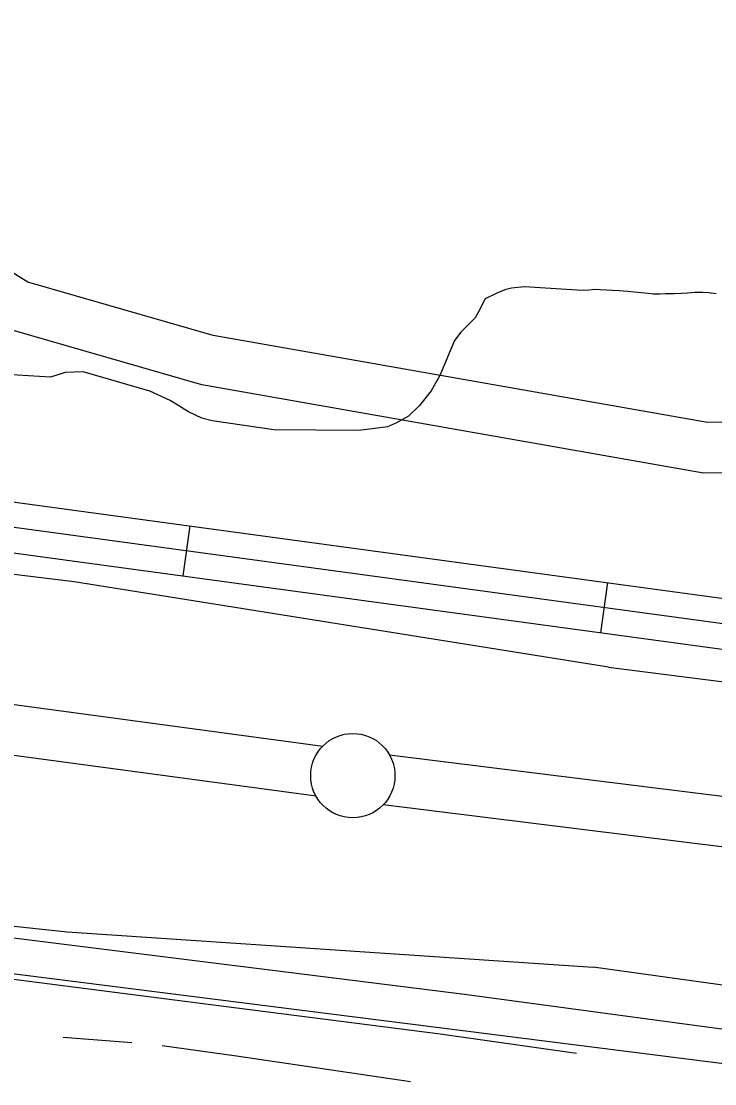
# Model space of a CAD drawing. Extents: x 3161514 to 3199414, y 831166 to 856601.
# Drawn here: x 3185603 to 3186014, y 849845 to 850475 of the extents above; entities that cross this region are included whole.
import ezdxf

# ---------------------------------------------------------------- set-up
doc = ezdxf.new("R2010")
doc.units = 0
for name, color, linetype in [('V-LEVE-TOET', 7, 'Continuous'), ('V-ROAD-CNTR', 7, 'Continuous'), ('V-SURV-LINE', 7, 'Continuous'), ('V-TOPO-SHOR', 7, 'Continuous')]:
    doc.layers.add(name, color=color, linetype=linetype)

msp = doc.modelspace()

# ---------------------------------------------------------------- linework, layer by layer
at = {"layer": 'V-LEVE-TOET'}
for points in [[(3185951.196, 850091.6950000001), (3185634.358, 850142.185), (3185351.835, 850176.595), (3185269.575, 850188.408), (3185249.807, 850194.147), (3185208.589, 850205.679), (3185152.531, 850227.279), (3185121.805, 850240.691)], [(3184688.668, 850226.546), (3184772.165, 850185.166), (3185058.5670000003, 850050.5260000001), (3185149.251, 850013.683), (3185173.491, 850007.23), (3185222.796, 849993.733), (3185278.59, 849980.858), (3185318.5670000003, 849974.1460000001), (3185372.704, 849962.174), (3185630.154, 849934.524), (3185942.144, 849913.612)], [(3185951.196, 850091.6950000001), (3186111.35, 850071.25), (3186287.914, 850050.191), (3186449.481, 850029.399), (3186609.298, 850005.421), (3186841.671, 849975.6780000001), (3187036.9620000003, 849950.666), (3187260.693, 849919.6410000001), (3187537.395, 849882.56), (3187802.615, 849847.533), (3188049.997, 849815.5800000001), (3188330.036, 849780.635), (3188583.222, 849752.067), (3188616.244, 849747.314), (3188633.9, 849745.473), (3188641.136, 849745.338)], [(3188712.555, 849564.882), (3188584.375, 849579.157), (3188436.784, 849593.675), (3188287.2290000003, 849612.416), (3188156.2120000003, 849628.792), (3187987.2260000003, 849651.484), (3187738.967, 849682.5480000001), (3187568.3910000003, 849705.23), (3187373.1040000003, 849729.535), (3187203.761, 849752.577), (3187060.387, 849770.471), (3186933.433, 849786.164), (3186792.525, 849804.603), (3186713.068, 849814.388), (3186641.735, 849823.336), (3186616.8370000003, 849826.549), (3186595.116, 849829.779), (3186531.378, 849837.006), (3186449.989, 849845.544), (3186371.225, 849857.451), (3186271.811, 849870.831), (3186169.04, 849884.718), (3186068.755, 849895.974), (3185942.144, 849913.612)]]:
    msp.add_lwpolyline(points, dxfattribs=at)
at = {"layer": 'V-ROAD-CNTR'}
for p, q in [((3185702.8625574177, 850175.4316216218), (3185698.8195655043, 850145.705681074)), ((3185950.58106198, 850141.741689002), (3185946.538070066, 850112.0147484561))]:
    msp.add_line(p, q, dxfattribs=at)
for points in [[(3186251.10546093, 850257.304457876), (3186238.872485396, 850270.100432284), (3186195.844571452, 850290.1613921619), (3186145.447672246, 850285.924400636), (3186115.8167315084, 850284.5574033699), (3186088.39078636, 850273.9214246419), (3186077.409808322, 850266.26743995), (3186063.394836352, 850248.9044746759), (3186051.479860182, 850240.7774909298), (3186032.5198981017, 850236.8714987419), (3186009.9929431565, 850236.62749923), (3185716.7555296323, 850288.320395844), (3185606.880749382, 850319.9573325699), (3185585.275792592, 850333.1323062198), (3185574.3108145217, 850339.585293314), (3185501.40196034, 850406.414159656), (3185403.83215548, 850474.7240230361)], [(3186231.614499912, 850234.276503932), (3186221.0845209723, 850245.2924819), (3186190.402582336, 850259.59745329), (3186147.39566835, 850255.98246052), (3186122.094718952, 850254.8154628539), (3186102.592757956, 850247.253477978), (3186098.069767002, 850244.0994842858), (3186083.956795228, 850226.6145192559), (3186063.417836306, 850212.6075472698), (3186035.737891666, 850206.9055586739), (3186007.53094808, 850206.5995592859), (3185709.98154318, 850259.0524543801), (3185594.7047737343, 850292.2453879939), (3185569.857823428, 850307.396357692), (3185556.370850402, 850315.3333418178), (3185482.5819979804, 850382.968206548), (3185408.651145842, 850434.7281030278)], [(3185405.599151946, 850215.8605407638), (3186127.357708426, 850117.698737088), (3186182.9155973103, 850110.768750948)], [(3189447.9490672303, 850001.110970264), (3189429.028105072, 849814.73834301), (3189421.007121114, 849784.2984038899), (3189410.762141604, 849768.5824353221), (3189395.695171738, 849753.502465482), (3189376.917209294, 849738.2204960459), (3189354.5602540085, 849730.3105118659), (3189331.80929951, 849725.767520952), (3189310.920341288, 849725.8205208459), (3189278.4004063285, 849725.991520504), (3188774.396414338, 849761.569449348), (3188653.3366564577, 849778.1974160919), (3188289.24638464, 849825.209322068), (3187591.1137809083, 849914.577143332), (3186763.916435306, 850023.18792611), (3186125.418712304, 850102.8247668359), (3185403.5781559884, 850200.9975704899)], [(3185401.55716003, 850186.1346002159), (3186123.479716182, 850087.9507965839), (3186762.011439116, 850008.308955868), (3187589.1847847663, 849899.7011730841), (3188287.333388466, 849810.3313518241), (3188617.04572904, 849767.7584369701)], [(3185932.295, 849862.356), (3185851.35, 849873.835), (3185722.99, 849890.361), (3185547.242, 849912.86), (3185456.502, 849924.3640000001), (3185337.626, 849940.872), (3185294.771, 849947.471), (3185260.463, 849953.779)], [(3191674.7236136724, 849538.7428950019), (3191611.4387402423, 849581.3688097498), (3191543.718875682, 849618.615735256), (3191492.363978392, 849639.495693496), (3191451.732059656, 849654.16866415), (3191393.789175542, 849669.211634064), (3191330.4003023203, 849677.870616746), (3191264.9754331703, 849681.5706093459), (3191214.712533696, 849681.8206088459), (3191154.8636533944, 849670.340631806), (3191102.108758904, 849656.257659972), (3190975.925011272, 849620.380731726), (3190341.461280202, 849423.1531261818), (3190309.274344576, 849414.1431442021), (3190285.1443928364, 849410.360151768), (3190235.20249272, 849402.59916729), (3190194.85757341, 849396.7411790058), (3190165.4416322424, 849395.200182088), (3190132.005699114, 849394.527183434), (3189441.717079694, 849457.750056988), (3188534.061895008, 849540.7958908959), (3187119.630723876, 849717.1825381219), (3185344.2432746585, 849941.7760889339)]]:
    msp.add_lwpolyline(points, dxfattribs=at)
at = {"layer": 'V-SURV-LINE'}
for points in [[(3185374.618829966, 850099.6509796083), (3185781.762008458, 850044.809314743)], [(3185777.7637077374, 850015.0769479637), (3185370.620436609, 850069.9186253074)], [(3185821.2630645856, 850039.6964270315), (3186759.2753316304, 849923.210992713)], [(3186755.564229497, 849893.4414122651), (3185817.550787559, 850009.926992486)]]:
    msp.add_lwpolyline(points, dxfattribs=at)
msp.add_circle((3185799.57135, 850027.2753400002), 25, dxfattribs=at)
at = {"layer": 'V-TOPO-SHOR'}
msp.add_line((3185668.562, 849868.783), (3185627.776, 849872), dxfattribs=at)
for points in [[(3185929.4220000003, 850315.376), (3185901.366, 850317.18), (3185893.7460000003, 850316.316), (3185889.775, 850315.327), (3185884.642, 850313.252), (3185878.068, 850310.104), (3185874.148, 850302.367), (3185872.057, 850298.783), (3185863.613, 850290.355), (3185859.79, 850285.424), (3185851.207, 850264.631), (3185846.115, 850255.525), (3185839.066, 850246.77), (3185832.666, 850240.5210000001), (3185825.502, 850236.5480000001), (3185820.079, 850234.203), (3185814.144, 850233.284), (3185803.134, 850231.973), (3185752.815, 850232.289), (3185716.168, 850237.761), (3185710.038, 850239.377), (3185702.0100000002, 850243.024), (3185691.276, 850249.858), (3185679.093, 850255.337), (3185639.558, 850266.812), (3185628.859, 850266.334), (3185620.327, 850263.535), (3185587.498, 850265.501)], [(3186015.1350000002, 850313.131), (3186010.7970000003, 850313.588), (3186006.9450000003, 850313.887), (3186002.451, 850313.862), (3185998.12, 850313.5160000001), (3185994.429, 850313.334), (3185990.419, 850312.992), (3185985.123, 850312.961), (3185981.593, 850312.943), (3185977.74, 850312.92), (3185974.691, 850313.223), (3185970.677, 850313.682), (3185966.501, 850313.979), (3185962.646, 850314.4400000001), (3185957.5100000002, 850314.733), (3185953.656, 850315.032), (3185950.285, 850315.1730000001), (3185946.271, 850315.47), (3185943.221, 850315.613), (3185939.6920000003, 850315.273), (3185935.842, 850315.091), (3185932.631, 850315.235), (3185929.4220000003, 850315.376)], [(3186583.047465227, 849802.7272920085), (3186499.439665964, 849812.0170474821), (3185865.8783426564, 849897.4827978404), (3185598.333385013, 849930.9259175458), (3185345.652036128, 849962.5110861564), (3185275.0498945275, 849977.3746949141), (3185197.0159485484, 849997.8121569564), (3185117.1240514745, 850021.965521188), (3184985.2095237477, 850081.41995622), (3184773.403098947, 850179.8913642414), (3184713.948663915, 850209.6185817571), (3184715.80661501, 850222.6242394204), (3184717.6645661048, 850224.482190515)], [(3185833.792, 849845.62), (3185730.487, 849860.828), (3185686.396, 849867.081)]]:
    msp.add_lwpolyline(points, dxfattribs=at)

doc.saveas('drawing.dxf')
